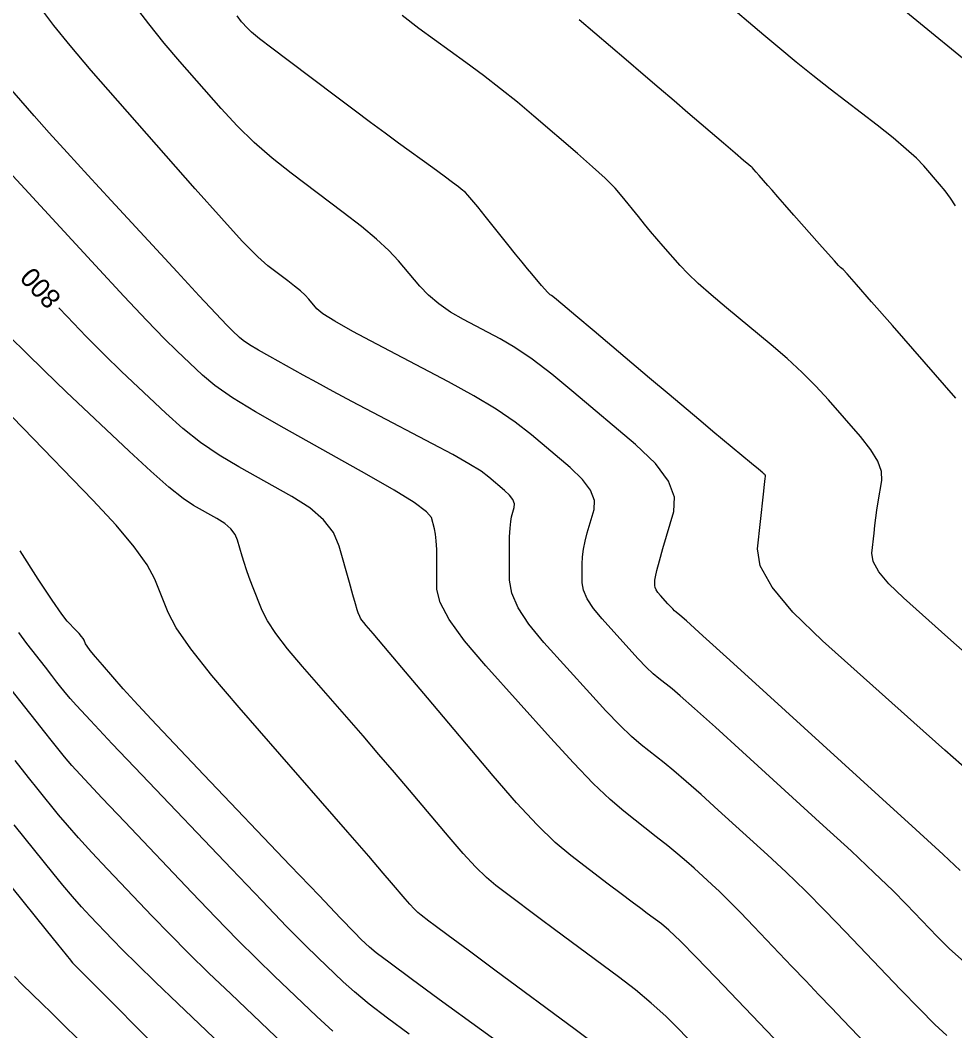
# Model space of a CAD drawing. Extents: x 2082232 to 2083549, y 592624 to 593832.
# Drawn here: x 2082317.37 to 2082351.14, y 593311.11 to 593347.61 of the extents above; entities that cross this region are included whole.
import ezdxf

# ---------------------------------------------------------------- set-up
doc = ezdxf.new("R2010")
doc.units = 0
doc.layers.add('DT_X_Contour_Major', color=7, linetype='Continuous')
doc.layers.add('DT_X_Contour_Minor', color=7, linetype='Continuous')

msp = doc.modelspace()

# ---------------------------------------------------------------- linework, layer by layer
at = {"layer": 'DT_X_Contour_Major'}
for points in [[(2082351.673, 593320.448), (2082350.777, 593321.242), (2082349.654, 593322.244), (2082346.357, 593325.195), (2082345.282, 593326.232), (2082344.532, 593327.133), (2082344.107, 593327.896), (2082344.006, 593328.521), (2082344.222, 593330.494), (2082344.261, 593330.844), (2082344.284, 593331.057), (2082344.293, 593331.132), (2082344.296, 593331.149), (2082344.295, 593331.156), (2082344.292, 593331.164), (2082344.287, 593331.174), (2082344.279, 593331.184), (2082344.253, 593331.213), (2082344.196, 593331.264), (2082344.042, 593331.393), (2082343.792, 593331.601), (2082343.446, 593331.888), (2082342.395, 593332.759), (2082341.957, 593333.123), (2082341.429, 593333.566), (2082340.813, 593334.085), (2082340.107, 593334.681), (2082338.106, 593336.374), (2082337.447, 593336.931), (2082336.97, 593337.331), (2082336.676, 593337.576), (2082336.565, 593337.665), (2082336.51, 593337.694), (2082336.475, 593337.723), (2082336.413, 593337.788), (2082336.323, 593337.889), (2082336.205, 593338.027), (2082335.853, 593338.442), (2082335.7, 593338.626), (2082335.504, 593338.866), (2082335.264, 593339.161), (2082334.982, 593339.513), (2082334.172, 593340.525), (2082333.9, 593340.863), (2082333.689, 593341.118), (2082333.54, 593341.291), (2082333.453, 593341.38), (2082333.303, 593341.508), (2082333.197, 593341.592), (2082332.989, 593341.747), (2082332.68, 593341.975), (2082332.27, 593342.274), (2082331.04, 593343.168), (2082330.555, 593343.523), (2082330.02, 593343.918), (2082329.435, 593344.353), (2082328.801, 593344.829), (2082327.044, 593346.15), (2082326.458, 593346.595), (2082326.017, 593346.937), (2082325.722, 593347.178), (2082325.573, 593347.316), (2082325.368, 593347.548), (2082325.2, 593347.768)], [(2082344.598, 593310.844), (2082342.501, 593313.037), (2082341.788, 593313.774), (2082341.224, 593314.342), (2082340.808, 593314.74), (2082340.54, 593314.968), (2082340.023, 593315.351), (2082339.79, 593315.524), (2082339.477, 593315.759), (2082339.086, 593316.053), (2082338.616, 593316.409), (2082337.256, 593317.437), (2082336.698, 593317.906), (2082336.046, 593318.543), (2082335.299, 593319.347), (2082334.456, 593320.319), (2082332.084, 593323.133), (2082331.293, 593324.07), (2082330.702, 593324.771), (2082330.309, 593325.234), (2082330.115, 593325.461), (2082329.864, 593325.749), (2082329.778, 593325.85), (2082329.712, 593325.937), (2082329.663, 593326.01), (2082329.634, 593326.069), (2082329.579, 593326.206), (2082329.544, 593326.313), (2082329.479, 593326.531), (2082329.385, 593326.859), (2082329.262, 593327.299), (2082328.894, 593328.618), (2082328.684, 593329.101), (2082328.328, 593329.56), (2082327.827, 593329.996), (2082327.181, 593330.408), (2082325.264, 593331.477), (2082324.56, 593331.898), (2082323.886, 593332.361), (2082323.242, 593332.866), (2082322.628, 593333.413), (2082321.03, 593334.925), (2082320.411, 593335.523), (2082319.755, 593336.182), (2082319.06, 593336.902), (2082318.761, 593337.222)], [(2082328.66, 593311.096), (2082328.085, 593311.628), (2082326.544, 593313.095), (2082325.925, 593313.696), (2082325.222, 593314.398), (2082324.437, 593315.201), (2082323.568, 593316.105), (2082321.142, 593318.651), (2082320.323, 593319.514), (2082319.687, 593320.195), (2082319.232, 593320.693), (2082318.961, 593321.008), (2082318.479, 593321.606), (2082318.254, 593321.889), (2082317.94, 593322.289), (2082317.537, 593322.805), (2082317.044, 593323.439)]]:
    msp.add_lwpolyline(points, dxfattribs=at)
at = {"layer": 'DT_X_Contour_Minor'}
for points in [[(2082351.162, 593340.902), (2082350.984, 593341.178), (2082350.793, 593341.441), (2082350.587, 593341.692), (2082350.019, 593342.344), (2082349.754, 593342.62), (2082349.383, 593342.956), (2082348.907, 593343.354), (2082348.326, 593343.813), (2082346.636, 593345.119), (2082346.011, 593345.608), (2082345.403, 593346.095), (2082344.812, 593346.58), (2082344.238, 593347.064), (2082342.731, 593348.351)], [(2082351.469, 593313.599), (2082350.949, 593314.066), (2082350.499, 593314.511), (2082349.394, 593315.67), (2082348.894, 593316.175), (2082348.225, 593316.82), (2082347.387, 593317.604), (2082346.379, 593318.529), (2082343.465, 593321.181), (2082342.486, 593322.069), (2082341.735, 593322.744), (2082341.212, 593323.205), (2082340.918, 593323.454), (2082340.436, 593323.832), (2082340.233, 593324.006), (2082339.985, 593324.244), (2082339.692, 593324.548), (2082339.355, 593324.916), (2082338.394, 593325.983), (2082338.079, 593326.364), (2082337.853, 593326.709), (2082337.718, 593327.018), (2082337.673, 593327.289), (2082337.672, 593327.964), (2082337.683, 593328.225), (2082337.717, 593328.5), (2082337.775, 593328.792), (2082337.856, 593329.098), (2082338.102, 593329.936), (2082338.117, 593330.266), (2082337.977, 593330.629), (2082337.684, 593331.024), (2082337.236, 593331.452), (2082335.837, 593332.636), (2082335.256, 593333.088), (2082334.563, 593333.557), (2082333.759, 593334.042), (2082332.843, 593334.544), (2082330.25, 593335.904), (2082329.386, 593336.366), (2082328.737, 593336.734), (2082328.303, 593337.007), (2082328.085, 593337.185), (2082327.789, 593337.533), (2082327.659, 593337.673), (2082327.49, 593337.83), (2082327.28, 593338.005), (2082327.032, 593338.198), (2082326.317, 593338.736), (2082325.952, 593339.061), (2082325.391, 593339.633), (2082324.636, 593340.453), (2082323.685, 593341.52), (2082320.891, 593344.696), (2082319.936, 593345.792), (2082319.166, 593346.7), (2082318.582, 593347.419), (2082318.184, 593347.95)], [(2082351.332, 593316.903), (2082350.71, 593317.477), (2082349.729, 593318.374), (2082348.39, 593319.594), (2082344.34, 593323.28), (2082343.005, 593324.494), (2082342.037, 593325.372), (2082341.436, 593325.915), (2082341.202, 593326.123), (2082341.068, 593326.228), (2082341.011, 593326.277), (2082340.942, 593326.343), (2082340.861, 593326.428), (2082340.766, 593326.531), (2082340.498, 593326.828), (2082340.41, 593326.935), (2082340.347, 593327.031), (2082340.31, 593327.117), (2082340.297, 593327.193), (2082340.297, 593327.381), (2082340.315, 593327.505), (2082340.37, 593327.737), (2082340.462, 593328.077), (2082340.591, 593328.524), (2082340.983, 593329.86), (2082341.007, 593330.387), (2082340.785, 593330.965), (2082340.317, 593331.596), (2082339.603, 593332.278), (2082337.371, 593334.167), (2082336.576, 593334.82), (2082335.867, 593335.36), (2082335.243, 593335.788), (2082334.704, 593336.105), (2082333.38, 593336.799), (2082332.909, 593337.069), (2082332.49, 593337.361), (2082332.122, 593337.673), (2082331.806, 593338.006), (2082331.031, 593338.922), (2082330.688, 593339.288), (2082330.242, 593339.702), (2082329.693, 593340.161), (2082329.041, 593340.668), (2082327.162, 593342.081), (2082326.476, 593342.624), (2082325.825, 593343.195), (2082325.209, 593343.793), (2082324.629, 593344.418), (2082323.13, 593346.122), (2082322.568, 593346.78), (2082322.008, 593347.477), (2082321.45, 593348.212)], [(2082352.204, 593345.587), (2082349.234, 593348.018)], [(2082351.504, 593324.758), (2082350.882, 593325.309), (2082349.279, 593326.743), (2082348.757, 593327.247), (2082348.393, 593327.685), (2082348.186, 593328.056), (2082348.137, 593328.36), (2082348.216, 593329.082), (2082348.248, 593329.355), (2082348.284, 593329.634), (2082348.324, 593329.918), (2082348.369, 593330.208), (2082348.495, 593330.988), (2082348.482, 593331.307), (2082348.349, 593331.676), (2082348.096, 593332.097), (2082347.723, 593332.568), (2082346.569, 593333.894), (2082346.115, 593334.392), (2082345.618, 593334.89), (2082345.078, 593335.389), (2082344.496, 593335.889), (2082342.887, 593337.222), (2082342.33, 593337.692), (2082341.866, 593338.103), (2082341.495, 593338.455), (2082341.216, 593338.747), (2082340.598, 593339.448), (2082340.368, 593339.711), (2082340.142, 593339.977), (2082339.919, 593340.245), (2082339.701, 593340.515), (2082339.122, 593341.238), (2082338.859, 593341.538), (2082338.501, 593341.898), (2082338.05, 593342.316), (2082337.505, 593342.793), (2082335.927, 593344.143), (2082335.33, 593344.643), (2082334.721, 593345.133), (2082334.102, 593345.612), (2082333.471, 593346.08), (2082331.775, 593347.314), (2082331.169, 593347.782)], [(2082351.168, 593333.953), (2082348.885, 593336.576), (2082348.131, 593337.44), (2082347.583, 593338.065), (2082347.241, 593338.452), (2082347.103, 593338.6), (2082347.011, 593338.677), (2082346.937, 593338.751), (2082346.785, 593338.917), (2082346.555, 593339.173), (2082346.247, 593339.522), (2082345.319, 593340.572), (2082345, 593340.934), (2082344.738, 593341.232), (2082344.533, 593341.465), (2082344.385, 593341.635), (2082344.065, 593342.002), (2082343.959, 593342.123), (2082343.879, 593342.213), (2082343.826, 593342.271), (2082343.8, 593342.297), (2082343.765, 593342.324), (2082343.693, 593342.385), (2082343.504, 593342.545), (2082343.198, 593342.806), (2082342.775, 593343.167), (2082341.492, 593344.263), (2082340.991, 593344.69), (2082340.452, 593345.151), (2082339.874, 593345.645), (2082339.259, 593346.172), (2082337.565, 593347.62)], [(2082350.851, 593310.934), (2082350.418, 593311.342), (2082349.86, 593311.899), (2082349.177, 593312.606), (2082347.191, 593314.688), (2082346.456, 593315.447), (2082345.74, 593316.162), (2082345.044, 593316.835), (2082344.367, 593317.463), (2082342.589, 593319.082), (2082341.966, 593319.644), (2082341.433, 593320.115), (2082340.989, 593320.495), (2082340.633, 593320.784), (2082339.805, 593321.435), (2082339.455, 593321.735), (2082339.028, 593322.145), (2082338.524, 593322.667), (2082337.943, 593323.3), (2082336.29, 593325.137), (2082335.747, 593325.794), (2082335.359, 593326.388), (2082335.126, 593326.918), (2082335.048, 593327.385), (2082335.047, 593328.547), (2082335.051, 593328.944), (2082335.065, 593329.264), (2082335.088, 593329.506), (2082335.12, 593329.672), (2082335.22, 593330.011), (2082335.226, 593330.145), (2082335.17, 593330.292), (2082335.051, 593330.452), (2082334.87, 593330.625), (2082334.303, 593331.105), (2082334.016, 593331.315), (2082333.58, 593331.586), (2082332.996, 593331.918), (2082332.263, 593332.311), (2082330.111, 593333.44), (2082329.348, 593333.842), (2082328.674, 593334.202), (2082328.088, 593334.518), (2082327.591, 593334.792), (2082326.385, 593335.464), (2082325.976, 593335.696), (2082325.657, 593335.888), (2082325.427, 593336.04), (2082325.286, 593336.152), (2082325.027, 593336.397), (2082324.831, 593336.598), (2082324.434, 593337.018), (2082323.837, 593337.658), (2082323.041, 593338.517), (2082320.651, 593341.099), (2082319.805, 593342.016), (2082319.061, 593342.83), (2082318.418, 593343.542), (2082317.876, 593344.151), (2082316.567, 593345.639)], [(2082348.197, 593310.347), (2082347.101, 593311.494), (2082346.676, 593311.938), (2082346.226, 593312.409), (2082345.749, 593312.908), (2082345.246, 593313.435), (2082343.87, 593314.878), (2082343.389, 593315.378), (2082342.976, 593315.798), (2082342.632, 593316.138), (2082342.356, 593316.398), (2082341.713, 593316.984), (2082341.447, 593317.219), (2082341.131, 593317.486), (2082340.765, 593317.785), (2082340.349, 593318.115), (2082339.173, 593319.038), (2082338.677, 593319.464), (2082338.072, 593320.046), (2082337.356, 593320.787), (2082336.531, 593321.685), (2082334.185, 593324.291), (2082333.415, 593325.196), (2082332.865, 593325.958), (2082332.535, 593326.575), (2082332.425, 593327.049), (2082332.423, 593328.121), (2082332.417, 593328.491), (2082332.401, 593328.8), (2082332.374, 593329.047), (2082332.336, 593329.233), (2082332.222, 593329.644), (2082332.044, 593329.857), (2082331.596, 593330.188), (2082330.878, 593330.637), (2082329.891, 593331.204), (2082326.898, 593332.872), (2082325.872, 593333.461), (2082325.04, 593333.975), (2082324.402, 593334.416), (2082323.957, 593334.782), (2082323.028, 593335.661), (2082322.584, 593336.101), (2082321.945, 593336.761), (2082321.113, 593337.643), (2082320.088, 593338.745), (2082316.1, 593343.053)], [(2082342.404, 593309.872), (2082341.179, 593311.153), (2082340.697, 593311.633), (2082340.169, 593312.111), (2082339.597, 593312.587), (2082338.979, 593313.062), (2082337.27, 593314.326), (2082336.671, 593314.77), (2082336.155, 593315.154), (2082335.722, 593315.477), (2082335.373, 593315.74), (2082334.553, 593316.36), (2082334.217, 593316.643), (2082333.823, 593317.027), (2082333.373, 593317.512), (2082332.865, 593318.098), (2082331.434, 593319.795), (2082330.89, 593320.438), (2082330.33, 593321.093), (2082329.755, 593321.759), (2082329.164, 593322.439), (2082327.569, 593324.266), (2082327.029, 593324.906), (2082326.606, 593325.457), (2082326.301, 593325.919), (2082326.112, 593326.29), (2082325.765, 593327.162), (2082325.644, 593327.475), (2082325.54, 593327.76), (2082325.453, 593328.019), (2082325.384, 593328.249), (2082325.223, 593328.828), (2082325.13, 593329.039), (2082324.974, 593329.241), (2082324.755, 593329.432), (2082324.471, 593329.613), (2082323.631, 593330.081), (2082323.249, 593330.336), (2082322.733, 593330.748), (2082322.083, 593331.317), (2082321.299, 593332.043), (2082319.031, 593334.19), (2082318.239, 593334.946), (2082317.564, 593335.603), (2082317.007, 593336.162)], [(2082338.386, 593310.434), (2082337.417, 593311.156), (2082334.516, 593313.302), (2082333.551, 593314.016), (2082332.832, 593314.549), (2082332.358, 593314.901), (2082332.13, 593315.071), (2082331.85, 593315.283), (2082331.735, 593315.38), (2082331.601, 593315.511), (2082331.447, 593315.677), (2082331.273, 593315.877), (2082330.784, 593316.457), (2082330.486, 593316.805), (2082329.958, 593317.414), (2082329.2, 593318.285), (2082328.213, 593319.417), (2082325.274, 593322.783), (2082324.287, 593323.944), (2082323.531, 593324.903), (2082323.005, 593325.66), (2082322.709, 593326.215), (2082322.227, 593327.424), (2082321.952, 593327.943), (2082321.486, 593328.591), (2082320.831, 593329.369), (2082319.985, 593330.276), (2082317.477, 593332.868), (2082316.64, 593333.732)], [(2082335.56, 593310.024), (2082332.505, 593312.245), (2082331.488, 593312.987), (2082330.73, 593313.547), (2082330.23, 593313.926), (2082329.989, 593314.124), (2082329.69, 593314.408), (2082329.446, 593314.655), (2082328.937, 593315.182), (2082328.163, 593315.99), (2082327.124, 593317.079), (2082324.001, 593320.356), (2082322.94, 593321.472), (2082322.102, 593322.362), (2082321.485, 593323.025), (2082321.091, 593323.463), (2082320.335, 593324.329), (2082320.084, 593324.62), (2082319.9, 593324.842), (2082319.781, 593324.995), (2082319.728, 593325.08), (2082319.674, 593325.216), (2082319.641, 593325.276), (2082319.583, 593325.355), (2082319.499, 593325.452), (2082319.39, 593325.568), (2082319.067, 593325.903), (2082318.869, 593326.155), (2082318.52, 593326.663), (2082318.017, 593327.425), (2082317.363, 593328.442)], [(2082331.424, 593310.986), (2082330.638, 593311.567), (2082329.979, 593312.075), (2082329.445, 593312.511), (2082329.037, 593312.876), (2082328.117, 593313.752), (2082327.664, 593314.198), (2082326.993, 593314.881), (2082326.105, 593315.8), (2082325, 593316.955), (2082321.765, 593320.35), (2082320.692, 593321.477), (2082319.902, 593322.312), (2082319.395, 593322.854), (2082319.169, 593323.105), (2082318.945, 593323.384), (2082318.84, 593323.516), (2082318.693, 593323.702), (2082318.505, 593323.943), (2082318.276, 593324.238), (2082317.608, 593325.099), (2082317.314, 593325.498)], [(2082327.134, 593310.38), (2082324.971, 593312.439), (2082324.186, 593313.194), (2082323.452, 593313.915), (2082322.768, 593314.602), (2082322.136, 593315.255), (2082320.519, 593316.952), (2082319.954, 593317.552), (2082319.471, 593318.078), (2082319.07, 593318.532), (2082318.752, 593318.912), (2082318.014, 593319.829), (2082317.668, 593320.262), (2082317.186, 593320.875)], [(2082325.403, 593309.873), (2082323.064, 593312.1), (2082322.259, 593312.87), (2082321.597, 593313.511), (2082321.079, 593314.023), (2082320.704, 593314.405), (2082319.896, 593315.253), (2082319.585, 593315.589), (2082319.255, 593315.961), (2082318.908, 593316.37), (2082318.544, 593316.815), (2082317.548, 593318.051), (2082317.15, 593318.549)], [(2082323.754, 593309.053), (2082320.354, 593312.468), (2082319.754, 593313.071), (2082319.393, 593313.433), (2082319.273, 593313.554), (2082319.272, 593313.556), (2082319.269, 593313.559), (2082319.267, 593313.562), (2082319.264, 593313.566), (2082319.254, 593313.578), (2082319.193, 593313.654), (2082318.724, 593314.236), (2082318.316, 593314.743), (2082317.074, 593316.284)], [(2082319.455, 593310.801), (2082318.917, 593311.338), (2082318.486, 593311.765), (2082318.161, 593312.083), (2082317.437, 593312.786), (2082317.156, 593313.073)]]:
    msp.add_lwpolyline(points, dxfattribs=at)

# ---------------------------------------------------------------- texts
at = {"layer": 'DT_X_Contour_Major'}
msp.add_text('800', height=0.7, rotation=132.8976, dxfattribs=at).set_placement((2082318.886, 593337.598))

doc.saveas('drawing.dxf')
